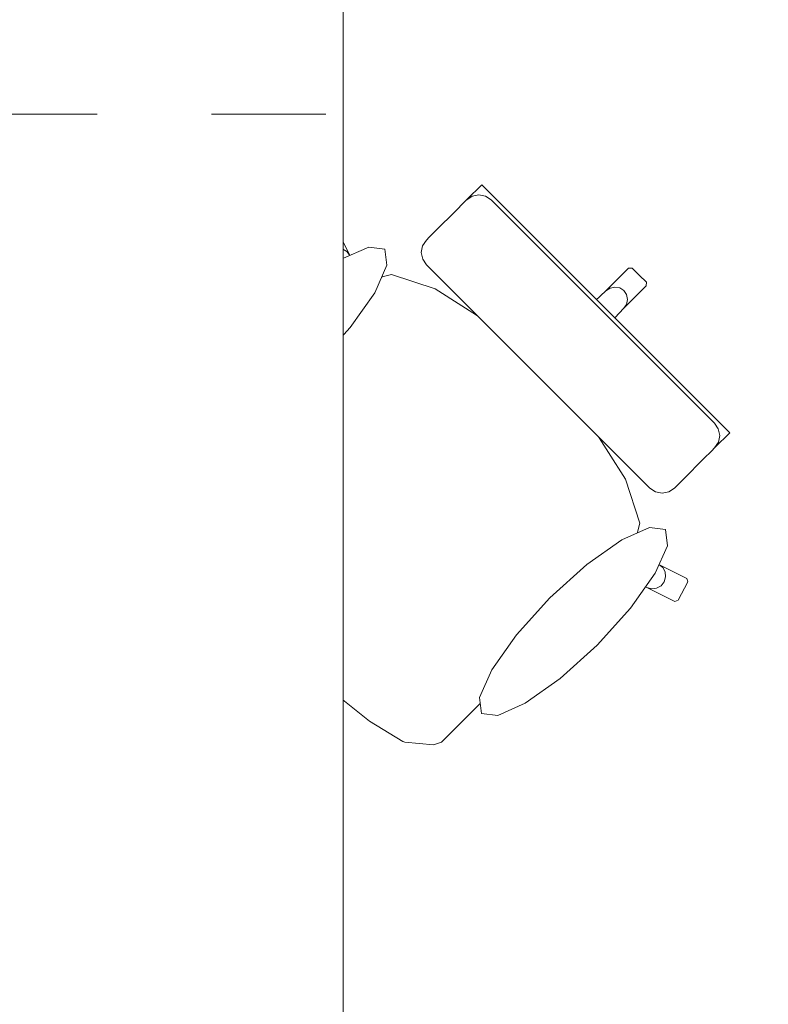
# Model space of a CAD drawing. Header units: metres. Extents: x -4 to 99, y -11 to 17.
# Tile 651 of 656: x 55.117 to 55.772, y 11.512 to 12.372. Entities that reach past the tile are written whole.
import ezdxf

# ---------------------------------------------------------------- set-up
doc = ezdxf.new("R2010")
doc.units = ezdxf.units.M
doc.header["$MEASUREMENT"] = 0
doc.linetypes.add('Strichlinie eng', pattern=[0.115, 0.075, -0.04])
doc.linetypes.add('Wipeout_Contour', pattern=[1, 0, -1])
doc.layers.add('152 - Bemaßung_ Beschriftung.Ausbau', color=7, linetype='Continuous')
doc.layers.add('701 - Einrichtung.Möbel', color=7, linetype='Continuous')
doc.styles.add('ERSTELLTER_STIL_2', font='txt')
doc.dimstyles.new('ERSTELLTER_STIL__2', dxfattribs={"dimtxt": 0.1, "dimasz": 0.0532, "dimexe": 0.18, "dimexo": 0.0625, "dimgap": 0, "dimtad": 1, "dimtih": 1, "dimtoh": 1, "dimzin": 0, "dimdsep": 46, "dimtxsty": 'ERSTELLTER_STIL_2', "dimblk": 'ARROWHEAD_2', "dimblk1": 'ARROWHEAD_2', "dimblk2": 'ARROWHEAD_2', "dimcen": 0.09, "dimse1": 1, "dimse2": 1, "dimclrd": 7, "dimclre": 7, "dimclrt": 7, "dimazin": 0, "dimtfac": 1, "dimtdec": 4, "dimtmove": 0, "dimatfit": 3, "dimfxl": 1, "dimtolj": 1, "dimtzin": 0, "dimarcsym": 0})

# ---------------------------------------------------------------- blocks, each defined once
blk = doc.blocks.new('*D291')
at = {"layer": '152 - Bemaßung_ Beschriftung.Ausbau', "color": 7, "linetype": 'Continuous', "lineweight": 5}
for p, q in [((54.6, 15.3025), (54.6, 15.4075)), ((58.05503, 15.3025), (58.05503, 15.4075)), ((54.62021, 15.39), (54.57979, 15.32)), ((58.07523, 15.39), (58.03482, 15.32)), ((54.6, 15.355), (58.05503, 15.355))]:
    blk.add_line(p, q, dxfattribs=at)
at = {"layer": '152 - Bemaßung_ Beschriftung.Ausbau', "color": 7, "lineweight": 5, "char_height": 0.1, "attachment_point": 7, "style": 'ERSTELLTER_STIL_2'}
for s, insert in [('\\A1;{\\pql;\\fArial|b0|i0|c0|p38;3,45\\fArial|b0|i0|c0|p38;\\A1{\\H.66x;\\S5^  ;}}', (56.09356, 15.35559)), ('\\A1;{\\pql;\\fArial|b0|i0|c0|p38;15}', (57.88302, 15.375))]:
    blk.add_mtext(s, dxfattribs=dict(at, insert=insert))
blk = doc.blocks.new('ARROWHEAD_2')
at = {"color": 0, "linetype": 'Continuous', "lineweight": 0}
for p, q in [((-0.378, -0.655), (0.378, 0.655)), ((0, 0), (-1, 0))]:
    blk.add_line(p, q, dxfattribs=at)

msp = doc.modelspace()

# ---------------------------------------------------------------- wipeouts: each hides what was drawn before it
at = {"color": 254, "linetype": 'Wipeout_Contour', "lineweight": 0, "ltscale": 1643.301955}
msp.add_wipeout([(55.5223, 11.77694), (55.63507, 11.88972), (55.66579, 11.87592), (55.69012, 11.86389), (55.69314, 11.86493), (55.70159, 11.88103), (55.70067, 11.88402), (55.67635, 11.89605), (55.65359, 11.90836), (55.65972, 11.93228), (55.64704, 11.97061), (55.61743, 12.01736), (55.59951, 12.03785), (55.62039, 12.05872), (55.63652, 12.07486), (55.61937, 12.09201), (55.64533, 12.11982), (55.66523, 12.13972), (55.6653, 12.14288), (55.6591, 12.14908), (55.3409, 11.83088), (55.38331, 11.79114), (55.38391, 11.79065), (55.42305, 11.75922), (55.45239, 11.74141), (55.45396, 11.74079), (55.47913, 11.73844), (55.4861, 11.74075), (55.50284, 11.75749)], dxfattribs=at).dxf.layer = '701 - Einrichtung.Möbel'

# ---------------------------------------------------------------- next in the draw order: linework, layer by layer
at = {"layer": '701 - Einrichtung.Möbel', "color": 7, "linetype": 'Continuous', "lineweight": 5}
for p, q in [((55.66523, 12.13972), (55.6653, 12.14288)), ((55.67972, 11.89342), (55.67635, 11.89605)), ((55.70067, 11.88402), (55.67635, 11.89605)), ((55.68178, 11.88965), (55.67972, 11.89342)), ((55.6822, 11.88533), (55.68178, 11.88965)), ((55.67816, 11.87763), (55.68093, 11.88111)), ((55.68093, 11.88111), (55.6822, 11.88533)), ((55.69314, 11.86493), (55.70159, 11.88103)), ((55.70159, 11.88103), (55.70067, 11.88402)), ((55.66579, 11.87592), (55.66997, 11.87482)), ((55.66579, 11.87592), (55.69012, 11.86389)), ((55.66997, 11.87482), (55.67431, 11.87542)), ((55.67431, 11.87542), (55.67816, 11.87763)), ((55.69012, 11.86389), (55.69314, 11.86493)), ((55.38331, 11.79114), (55.38391, 11.79065)), ((55.38391, 11.79065), (55.42305, 11.75922)), ((55.50284, 11.75749), (55.5223, 11.77694)), ((55.42305, 11.75922), (55.45239, 11.74141)), ((55.4861, 11.74075), (55.50284, 11.75749)), ((55.45239, 11.74141), (55.45396, 11.74079)), ((55.45396, 11.74079), (55.47913, 11.73844)), ((55.47913, 11.73844), (55.4861, 11.74075))]:
    msp.add_line(p, q, dxfattribs=at)

# ---------------------------------------------------------------- next in the draw order: wipeouts: each hides what was drawn before it
at = {"color": 254, "linetype": 'Wipeout_Contour', "lineweight": 0, "ltscale": 1648.178962}
msp.add_wipeout([(55.28696, 12.01228), (55.26751, 11.99282), (55.25077, 11.97608), (55.24846, 11.96911), (55.2508, 11.94394), (55.25143, 11.94237), (55.26924, 11.91303), (55.30067, 11.87389), (55.30116, 11.87329), (55.3409, 11.83088), (55.6591, 12.14908), (55.6529, 12.15528), (55.64974, 12.15522), (55.62984, 12.13532), (55.60203, 12.10935), (55.58487, 12.1265), (55.56874, 12.11037), (55.54786, 12.08949), (55.52737, 12.10741), (55.48063, 12.13702), (55.4423, 12.1497), (55.41838, 12.14357), (55.40607, 12.16633), (55.39404, 12.19065), (55.39105, 12.19157), (55.37495, 12.18313), (55.37391, 12.1801), (55.38593, 12.15577), (55.39974, 12.12505)], dxfattribs=at).dxf.layer = '701 - Einrichtung.Möbel'

# ---------------------------------------------------------------- next in the draw order: linework, layer by layer
at = {"layer": '701 - Einrichtung.Möbel', "color": 7, "linetype": 'Continuous', "lineweight": 5}
for p, q in [((55.37495, 12.18313), (55.39105, 12.19157)), ((55.39105, 12.19157), (55.39404, 12.19065)), ((55.39404, 12.19065), (55.40607, 12.16633)), ((55.37391, 12.1801), (55.37495, 12.18313)), ((55.38593, 12.15577), (55.37391, 12.1801)), ((55.38483, 12.15995), (55.38543, 12.16429)), ((55.38543, 12.16429), (55.38764, 12.16814)), ((55.38764, 12.16814), (55.39112, 12.17091)), ((55.39112, 12.17091), (55.39535, 12.17218)), ((55.39535, 12.17218), (55.39967, 12.17176)), ((55.39967, 12.17176), (55.40343, 12.1697)), ((55.40343, 12.1697), (55.40607, 12.16633)), ((55.40607, 12.16633), (55.41838, 12.14357)), ((55.38593, 12.15577), (55.38483, 12.15995)), ((55.39974, 12.12505), (55.38593, 12.15577)), ((55.41838, 12.14357), (55.4423, 12.1497)), ((55.4423, 12.1497), (55.48063, 12.13702)), ((55.62984, 12.13532), (55.64974, 12.15522)), ((55.64974, 12.15522), (55.6529, 12.15528)), ((55.6529, 12.15528), (55.6591, 12.14908)), ((55.6653, 12.14288), (55.6591, 12.14908)), ((55.41821, 12.14353), (55.39974, 12.12505)), ((55.41821, 12.14353), (55.41838, 12.14357)), ((55.63352, 12.13781), (55.63781, 12.13875)), ((55.63781, 12.13875), (55.64208, 12.13799)), ((55.64533, 12.11982), (55.66523, 12.13972)), ((55.48063, 12.13702), (55.52737, 12.10741)), ((55.60203, 12.10935), (55.62984, 12.13532)), ((55.62984, 12.13532), (55.63352, 12.13781)), ((55.64208, 12.13799), (55.64565, 12.13564)), ((55.648, 12.13206), (55.64565, 12.13564)), ((55.64877, 12.1278), (55.648, 12.13206)), ((55.28696, 12.01228), (55.39974, 12.12505)), ((55.56874, 12.11037), (55.58487, 12.1265)), ((55.58487, 12.1265), (55.60203, 12.10935)), ((55.64533, 12.11982), (55.64783, 12.1235)), ((55.64783, 12.1235), (55.64877, 12.1278)), ((55.61937, 12.09201), (55.64533, 12.11982)), ((55.52737, 12.10741), (55.54786, 12.08949)), ((55.54786, 12.08949), (55.56874, 12.11037)), ((55.60203, 12.10935), (55.6107, 12.10068)), ((55.61937, 12.09201), (55.6107, 12.10068)), ((55.54786, 12.08949), (55.57541, 12.06539)), ((55.63652, 12.07486), (55.61937, 12.09201)), ((55.62039, 12.05872), (55.63652, 12.07486)), ((55.59951, 12.03785), (55.57541, 12.06539)), ((55.59951, 12.03785), (55.62039, 12.05872)), ((55.61743, 12.01736), (55.59951, 12.03785)), ((55.26751, 11.99282), (55.28696, 12.01228)), ((55.64704, 11.97061), (55.61743, 12.01736)), ((55.25077, 11.97608), (55.26751, 11.99282)), ((55.24846, 11.96911), (55.25077, 11.97608)), ((55.2508, 11.94394), (55.24846, 11.96911)), ((55.65972, 11.93228), (55.64704, 11.97061)), ((55.25143, 11.94237), (55.2508, 11.94394)), ((55.26924, 11.91303), (55.25143, 11.94237)), ((55.65359, 11.90836), (55.65972, 11.93228)), ((55.30067, 11.87389), (55.26924, 11.91303)), ((55.65355, 11.9082), (55.63507, 11.88972)), ((55.65355, 11.9082), (55.65359, 11.90836)), ((55.67635, 11.89605), (55.65359, 11.90836)), ((55.5223, 11.77694), (55.63507, 11.88972)), ((55.63507, 11.88972), (55.66579, 11.87592)), ((55.30116, 11.87329), (55.30067, 11.87389)), ((55.3409, 11.83088), (55.30116, 11.87329)), ((55.3409, 11.83088), (55.38331, 11.79114))]:
    msp.add_line(p, q, dxfattribs=at)

# ---------------------------------------------------------------- next in the draw order: wipeouts: each hides what was drawn before it
at = {"color": 254, "linetype": 'Wipeout_Contour', "lineweight": 0, "ltscale": 906.613047}
msp.add_wipeout([(55.33561, 12.11224), (55.30643, 12.07991), (55.28484, 12.04936), (55.27412, 12.02524), (55.27591, 12.01122), (55.28993, 12.00943), (55.31405, 12.02015), (55.3446, 12.04174), (55.37693, 12.07092), (55.40611, 12.10325), (55.42771, 12.1338), (55.43842, 12.15792), (55.43663, 12.17194), (55.42261, 12.17373), (55.39849, 12.16301), (55.36794, 12.14142)], dxfattribs=at).dxf.layer = '701 - Einrichtung.Möbel'
at = {"color": 254, "linetype": 'Wipeout_Contour', "lineweight": 0, "ltscale": 850.540796}
msp.add_wipeout([(55.66822, 11.96297), (55.67319, 11.95964), (55.67904, 11.95846), (55.68488, 11.9596), (55.68983, 11.96289), (55.69226, 11.96532), (55.69805, 11.97111), (55.71543, 11.98849), (55.72256, 11.99562), (55.72503, 11.99809), (55.73054, 12.0036), (55.73294, 12.00601), (55.73822, 12.01128), (55.62976, 12.11974), (55.5706, 12.06058)], dxfattribs=at).dxf.layer = '701 - Einrichtung.Möbel'
at = {"color": 254, "linetype": 'Wipeout_Contour', "lineweight": 0, "ltscale": 909.622007}
msp.add_wipeout([(55.62226, 11.82559), (55.65144, 11.85792), (55.67303, 11.88847), (55.68375, 11.91259), (55.68196, 11.92662), (55.66794, 11.92841), (55.64382, 11.91769), (55.61327, 11.89609), (55.58094, 11.86691), (55.55176, 11.83459), (55.53016, 11.80404), (55.51945, 11.77991), (55.52123, 11.76589), (55.53526, 11.7641), (55.55938, 11.77482), (55.58993, 11.79641)], dxfattribs=at).dxf.layer = '701 - Einrichtung.Möbel'

# ---------------------------------------------------------------- next in the draw order: linework, layer by layer
at = {"layer": '701 - Einrichtung.Möbel', "color": 7, "linetype": 'Continuous', "lineweight": 5}
for p, q in [((55.72493, 12.01968), (55.72826, 12.01472)), ((55.72826, 12.01472), (55.72946, 12.00887)), ((55.73294, 12.00601), (55.73822, 12.01128)), ((55.72503, 11.99809), (55.73054, 12.0036)), ((55.72833, 12.00304), (55.72505, 11.99811)), ((55.72946, 12.00887), (55.72833, 12.00304)), ((55.73054, 12.0036), (55.73294, 12.00601)), ((55.71543, 11.98849), (55.72256, 11.99562)), ((55.72256, 11.99562), (55.72503, 11.99809)), ((55.69805, 11.97111), (55.71543, 11.98849)), ((55.69226, 11.96532), (55.69805, 11.97111)), ((55.66822, 11.96297), (55.67319, 11.95964)), ((55.67319, 11.95964), (55.67904, 11.95846)), ((55.67904, 11.95846), (55.68488, 11.9596)), ((55.68488, 11.9596), (55.68983, 11.96289)), ((55.68983, 11.96289), (55.69226, 11.96532))]:
    msp.add_line(p, q, dxfattribs=at)
at = {"layer": '701 - Einrichtung.Möbel', "color": 7, "linetype": 'Continuous', "lineweight": 5, "flags": 128}
for points in [[(55.33561, 12.11224), (55.36794, 12.14142), (55.39849, 12.16301), (55.42261, 12.17373), (55.43663, 12.17194), (55.43842, 12.15792), (55.42771, 12.1338), (55.40611, 12.10325), (55.37693, 12.07092), (55.3446, 12.04174), (55.31405, 12.02015), (55.28993, 12.00943), (55.27591, 12.01122), (55.27412, 12.02524), (55.28484, 12.04936), (55.30643, 12.07991)], [(55.62226, 11.82559), (55.65144, 11.85792), (55.67303, 11.88847), (55.68375, 11.91259), (55.68196, 11.92662), (55.66794, 11.92841), (55.64382, 11.91769), (55.61327, 11.89609), (55.58094, 11.86691), (55.55176, 11.83459), (55.53016, 11.80404), (55.51945, 11.77991), (55.52123, 11.76589), (55.53526, 11.7641), (55.55938, 11.77482), (55.58993, 11.79641)]]:
    msp.add_lwpolyline(points, close=True, dxfattribs=at)

# ---------------------------------------------------------------- next in the draw order: wipeouts: each hides what was drawn before it
at = {"color": 254, "linetype": 'Wipeout_Contour', "lineweight": 0, "ltscale": 857.093897}
msp.add_wipeout([(55.47299, 12.1582), (55.5706, 12.06058), (55.62976, 12.11974), (55.5213, 12.2282), (55.51602, 12.22293), (55.51362, 12.22052), (55.50811, 12.21501), (55.50563, 12.21254), (55.49851, 12.20541), (55.48113, 12.18803), (55.47534, 12.18224), (55.47291, 12.17981), (55.46962, 12.17487), (55.46847, 12.16902), (55.46966, 12.16317)], dxfattribs=at).dxf.layer = '701 - Einrichtung.Möbel'

# ---------------------------------------------------------------- next in the draw order: linework, layer by layer
at = {"layer": '701 - Einrichtung.Möbel', "color": 7, "linetype": 'Continuous', "lineweight": 5}
for p, q in [((55.51602, 12.22293), (55.5213, 12.2282)), ((55.5213, 12.2282), (55.62976, 12.11974)), ((55.50811, 12.21501), (55.51362, 12.22052)), ((55.51306, 12.21831), (55.50813, 12.21503)), ((55.51889, 12.21944), (55.51306, 12.21831)), ((55.51362, 12.22052), (55.51602, 12.22293)), ((55.52473, 12.21825), (55.51889, 12.21944)), ((55.5297, 12.21491), (55.52473, 12.21825)), ((55.49851, 12.20541), (55.50563, 12.21254)), ((55.50563, 12.21254), (55.50811, 12.21501)), ((55.62732, 12.1173), (55.5297, 12.21491)), ((55.48113, 12.18803), (55.49851, 12.20541)), ((55.47291, 12.17981), (55.47534, 12.18224)), ((55.47534, 12.18224), (55.48113, 12.18803)), ((55.46847, 12.16902), (55.46962, 12.17487)), ((55.46962, 12.17487), (55.47291, 12.17981)), ((55.46966, 12.16317), (55.46847, 12.16902)), ((55.47299, 12.1582), (55.46966, 12.16317)), ((55.5706, 12.06058), (55.47299, 12.1582)), ((55.62732, 12.1173), (55.72493, 12.01968)), ((55.73822, 12.01128), (55.62976, 12.11974)), ((55.5706, 12.06058), (55.66822, 11.96297))]:
    msp.add_line(p, q, dxfattribs=at)

# ---------------------------------------------------------------- next in the draw order: wipeouts: each hides what was drawn before it
at = {"color": 254, "linetype": 'Wipeout_Contour', "lineweight": 0, "ltscale": 341.086358}
msp.add_wipeout([(54.6, 10.68998), (56.8, 10.68998), (56.8, 11.48998), (55.4, 11.48998), (55.4, 12.68998), (54.6, 12.68998)], dxfattribs=at).dxf.layer = '701 - Einrichtung.Möbel'

# ---------------------------------------------------------------- next in the draw order: linework, layer by layer
at = {"layer": '701 - Einrichtung.Möbel', "color": 7, "linetype": 'Strichlinie eng', "lineweight": 5}
for p, q in [((55.385, 12.68998), (55.385, 12.28998)), ((55.385, 12.28998), (54.6, 12.28998))]:
    msp.add_line(p, q, dxfattribs=at)
at = {"layer": '701 - Einrichtung.Möbel', "color": 7, "linetype": 'Continuous', "lineweight": 5, "flags": 128}
msp.add_lwpolyline([(54.6, 10.68998), (54.6, 12.68998), (55.4, 12.68998), (55.4, 11.48998), (56.8, 11.48998), (56.8, 10.68998)], close=True, dxfattribs=at)

# ---------------------------------------------------------------- next in the draw order: dimensions: what is measured, and where the dimension line sits
at = {"layer": '152 - Bemaßung_ Beschriftung.Ausbau', "color": 7, "linetype": 'Continuous', "lineweight": 5}
dim = msp.add_linear_dim(base=(58.05503, 15.355), p1=(54.6, 10.70929), p2=(58.05503, 10.61999), dimstyle='ERSTELLTER_STIL__2', dxfattribs=at)
dim.commit()
dim.dimension.update_dxf_attribs({"geometry": '*D291', "text_midpoint": (56.3585, 15.425), "dimtype": 160})

doc.saveas('drawing.dxf')
